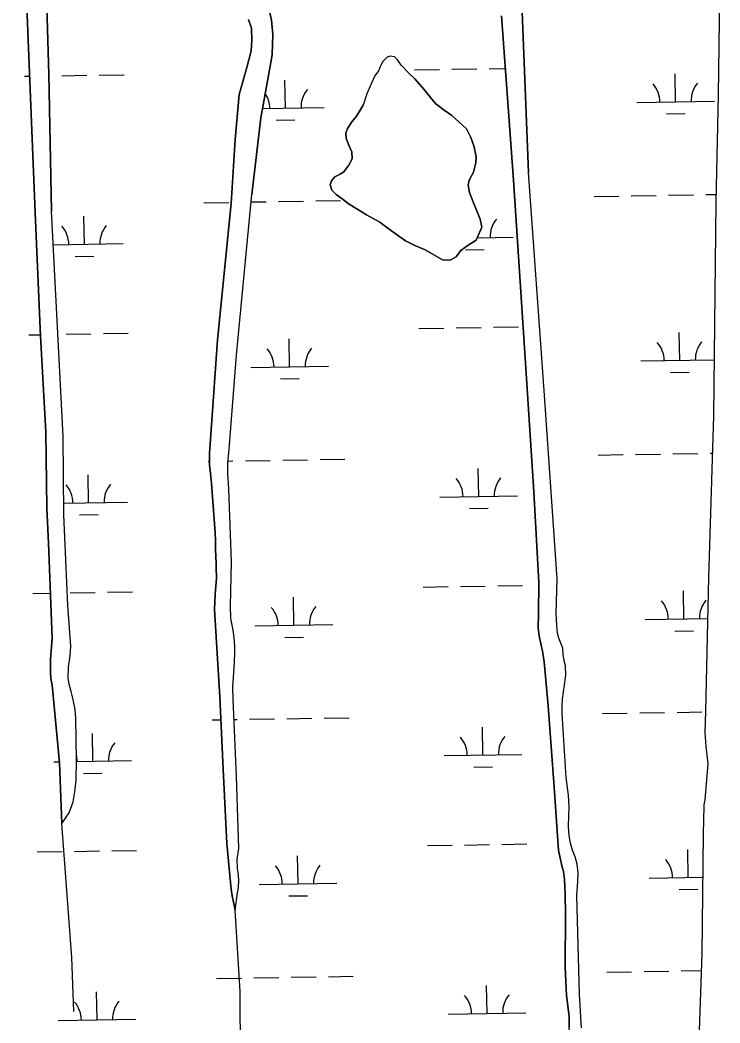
# Model space of a CAD drawing. Extents: x 3855477 to 3893699, y 299188 to 325115.
# Drawn here: x 3862412 to 3863312, y 317727 to 319017 of the extents above; entities that cross this region are included whole.
import ezdxf

# ---------------------------------------------------------------- set-up
doc = ezdxf.new("R2010")
doc.units = 0
doc.layers.add('V-TOPO-SHOR', color=7, linetype='Continuous')
doc.layers.add('V-WETL-SWMP', color=7, linetype='Continuous')

msp = doc.modelspace()

# ---------------------------------------------------------------- linework, layer by layer
at = {"layer": 'V-TOPO-SHOR'}
for points in [[(3862424.4, 320380.7), (3862414.6, 320332.2), (3862412.2, 320279.5), (3862414.3, 320084.3), (3862418.7, 319920.8), (3862420.2, 319813.2), (3862425.1, 319734), (3862431.8, 319613.7), (3862436.7, 319546.2), (3862434.4, 319510.3), (3862435.1, 319441.8), (3862434.5, 319332.1), (3862441.6, 319274), (3862448.9, 319264.5), (3862451, 319257.1), (3862448.8, 319247.6), (3862443.1, 319152.7), (3862449.3, 318947), (3862452.6, 318770.8)], [(3862431.5, 318768.8), (3862419.4, 319076.9)], [(3863312.5, 319080.6), (3863310, 318920.4), (3863307.2, 318782.7)], [(3862726.1, 319058.7), (3862735.8, 319016.7), (3862737.2, 318998.4), (3862736.6, 318972.2), (3862731.7, 318945.6), (3862722, 318891.2), (3862710.5, 318792.3)], [(3863057.5, 319038.2), (3863066.2, 318820.8)], [(3862683.7, 318780.9), (3862688.9, 318863.1), (3862693.9, 318921.2), (3862704, 318955.7), (3862709.4, 318977.1), (3862710.5, 318991.2), (3862710.1, 319006.4), (3862705.9, 319017.4)], [(3863046.8, 318811), (3863031.7, 319022.1)], [(3862902.4, 318958.8), (3862912.5, 318948.5), (3862920, 318941.3), (3862931.7, 318928.1), (3862941.9, 318914.9), (3862946.9, 318909.3), (3862957.9, 318900.9), (3862967.4, 318894.1), (3862976.8, 318886.1), (3862986.6, 318876.9), (3862992, 318865.7), (3862995.8, 318855), (3862998.9, 318841.2), (3862998.4, 318833.2), (3862995.5, 318821), (3862989.8, 318810.8), (3862988.6, 318804.5), (3862990.5, 318795), (3862994.7, 318783.8), (3862999.3, 318772.3), (3863004, 318760.8), (3863006.2, 318750.5), (3862998.9, 318733.5), (3862988.6, 318727.3), (3862979.4, 318720.3), (3862973.4, 318712.4), (3862965.4, 318707.8), (3862955.6, 318708.3), (3862944.5, 318714.7), (3862933.5, 318721.2), (3862920.1, 318726.8), (3862907.9, 318732.9), (3862897.7, 318740.1), (3862887.1, 318747.8), (3862875, 318757), (3862858, 318766.3), (3862835.6, 318779.9), (3862826.6, 318786.8), (3862818.8, 318792.4), (3862813.3, 318798), (3862811, 318804.7), (3862813, 318810.2), (3862817, 318815.3), (3862823.8, 318818.4), (3862828.9, 318821.5), (3862835, 318830.2), (3862839.4, 318838.4), (3862839.1, 318847.5), (3862834.8, 318856.7), (3862831.8, 318865), (3862831.4, 318871.4), (3862833.5, 318877.3), (3862839.1, 318885.9), (3862845.1, 318893.4), (3862849.5, 318900.8), (3862853.6, 318907.5)], [(3862902.4, 318958.8), (3862898.2, 318965.2), (3862894, 318969.5), (3862888.1, 318970.6), (3862884.4, 318969), (3862878.6, 318963.2), (3862875.4, 318956.9), (3862873.2, 318951.6), (3862868.4, 318945.3), (3862864.1, 318935.8), (3862858.2, 318922), (3862853.6, 318907.5)], [(3863134.2, 317720.6), (3863133.4, 317734.6), (3863131.9, 317763.9), (3863128.5, 317890.5), (3863129.8, 317908.1), (3863130, 317919.7), (3863129, 317931.1), (3863126.1, 317940.2), (3863122.9, 317949), (3863120.3, 317957.9), (3863118.5, 317967.9), (3863117.8, 317979), (3863118.1, 317993.5), (3863118.5, 318004.9), (3863117.6, 318019.7), (3863114.6, 318042.3), (3863109.4, 318124.6), (3863109.4, 318135.4), (3863109.9, 318143), (3863111.2, 318152.7), (3863112.7, 318161.2), (3863113.4, 318168.2), (3863114.1, 318174.7), (3863113.7, 318186), (3863111.9, 318192.4), (3863110.9, 318200.8), (3863110.2, 318208.9), (3863108, 318215.4), (3863105.4, 318221.5), (3863103.7, 318228), (3863102.5, 318238.2), (3863101.7, 318253.6), (3863103, 318298.2), (3863086.4, 318540.3), (3863066.2, 318820.8)], [(3863073.3, 318409.9), (3863064, 318549.2), (3863046.8, 318811)], [(3862689.1, 317871.8), (3862691.9, 317893.9), (3862693.4, 317900.9), (3862693.7, 317910.8), (3862692.6, 317920.1), (3862692.1, 317925.2), (3862691.5, 317937.2), (3862693.5, 317951.3), (3862690.8, 318043.9), (3862686.2, 318142.6), (3862686.1, 318158.6), (3862688.1, 318190.7), (3862688.4, 318203.8), (3862688.3, 318212.4), (3862687.7, 318222.3), (3862686.4, 318231.9), (3862684.7, 318240.6), (3862683.5, 318247), (3862683.1, 318263), (3862684.3, 318319.8), (3862680.6, 318413.6), (3862679.3, 318433.5), (3862679.4, 318447.1), (3862681.3, 318464.9), (3862690.5, 318585.7), (3862710.5, 318792.3)], [(3862689.1, 317871.8), (3862685, 317890.2), (3862683.8, 317898.8), (3862682.9, 317907.3), (3862678.2, 317957.5), (3862673.6, 318053), (3862669.4, 318146.2), (3862662.4, 318258.5), (3862663.3, 318278), (3862664.7, 318298.8), (3862664.4, 318313), (3862664.6, 318319.3), (3862663.9, 318324.9), (3862663.5, 318337.3), (3862663.6, 318346.5), (3862663.1, 318357.7), (3862660.2, 318397.3), (3862658.3, 318420.8), (3862657, 318433.4), (3862656, 318444.8), (3862656.1, 318459.1), (3862657.9, 318489.5), (3862666.4, 318605.6), (3862683.7, 318780.9)], [(3863307.2, 318782.7), (3863304.2, 318507.6), (3863297.6, 318299.6), (3863294.1, 318127.3), (3863293.2, 318100.5), (3863294.3, 318082.4), (3863295.3, 318075.1), (3863296.7, 318060), (3863294.1, 318024.3), (3863292.9, 318013.5), (3863291.9, 318007.1), (3863291.9, 318006), (3863291, 317969.5), (3863289.1, 317816.1), (3863281.4, 317591.7)], [(3862465.9, 317983.2), (3862463, 318061.1), (3862453.6, 318161.2), (3862451.7, 318169.8), (3862451.3, 318177.8), (3862451.2, 318183.9), (3862451.2, 318194.3), (3862453.7, 318221.6), (3862448.9, 318343.9), (3862446.5, 318388.9), (3862445.5, 318487), (3862438.3, 318610), (3862431.5, 318768.8)], [(3862465.9, 317983.2), (3862475.2, 317997.1), (3862480.6, 318011.2), (3862482.8, 318024), (3862484.2, 318038.8), (3862484.8, 318064.7), (3862483.8, 318118.3), (3862483.1, 318129.8), (3862482, 318136.3), (3862479.8, 318146.2), (3862477.9, 318152.9), (3862475.3, 318162.4), (3862474.3, 318170.7), (3862474.4, 318184.2), (3862476.5, 318198.8), (3862477.7, 318211.3), (3862473.8, 318263.8), (3862468.5, 318380.2), (3862467.7, 318481.7), (3862452.6, 318770.8)], [(3863099.4, 318030.2), (3863091.4, 318134.8), (3863086.5, 318191.2), (3863084.2, 318205.1), (3863081.9, 318214.4), (3863080, 318224.6), (3863078.5, 318235.1), (3863079, 318252.8), (3863079.4, 318293.1), (3863073.3, 318409.9)], [(3863172.5, 317045.1), (3863156.5, 317226), (3863144.9, 317404.5), (3863136.9, 317538.9), (3863121.8, 317693), (3863119.9, 317707.1), (3863118.5, 317720.8), (3863118.4, 317734.8), (3863115.2, 317761.8), (3863113.5, 317798.5), (3863113.8, 317867), (3863113.5, 317891.6), (3863112.5, 317911.4), (3863111.3, 317921.6), (3863109.2, 317928.9), (3863104.8, 317948.8), (3863099.4, 318030.2)], [(3862481.5, 317741.5), (3862478.7, 317810.8), (3862465.9, 317983.2)], [(3862702.2, 317292.7), (3862699.8, 317476.8), (3862699.9, 317581.8), (3862697.7, 317603.3), (3862697, 317620.3), (3862695.3, 317637.1), (3862696.5, 317655.6), (3862696.7, 317672.8), (3862695.8, 317684.2), (3862695.2, 317767), (3862689.1, 317871.8)]]:
    msp.add_lwpolyline(points, dxfattribs=at)
at = {"layer": 'V-WETL-SWMP'}
for p, q in [((3862449.4, 318945), (3862450, 318945.1)), ((3862466, 318945.3), (3862498, 318945.8)), ((3862514, 318946.1), (3862546, 318946.6)), ((3862919.8, 318952.7), (3862951.8, 318953.2)), ((3862967.8, 318953.5), (3862999.8, 318954)), ((3863015.8, 318954.3), (3863036.5, 318954.6)), ((3863255.4, 318911.7), (3863254.8, 318947.7)), ((3862418, 318944.5), (3862424.6, 318944.6)), ((3862753.5, 318903.6), (3862752.9, 318939.6)), ((3863205.4, 318910.9), (3863305.4, 318912.6)), ((3862724.1, 318903.1), (3862803.5, 318904.4)), ((3863243.6, 318896.1), (3863267.6, 318896.5)), ((3862741.8, 318887.9), (3862765.8, 318888.3)), ((3863150.5, 318789.9), (3863182.5, 318790.5)), ((3863198.5, 318790.7), (3863230.5, 318791.2)), ((3863246.5, 318791.5), (3863278.5, 318792)), ((3863294.5, 318792.3), (3863307.4, 318792.5)), ((3862648.7, 318781.8), (3862680.7, 318782.3)), ((3862709.6, 318782.8), (3862728.6, 318783.1)), ((3862744.6, 318783.3), (3862776.6, 318783.9)), ((3862792.6, 318784.1), (3862824.6, 318784.6)), ((3862494.9, 318728.5), (3862494.3, 318764.5)), ((3862454.8, 318727.9), (3862544.9, 318729.3)), ((3863000.3, 318736.7), (3863046.7, 318737.5)), ((3862483.2, 318712.9), (3862507.2, 318713.3)), ((3862985, 318721.1), (3863009, 318721.5)), ((3862423.4, 318611.9), (3862438.2, 318612.1)), ((3862471.4, 318612.7), (3862503.4, 318613.2)), ((3862519.4, 318613.5), (3862551.4, 318614)), ((3862925.2, 318620.1), (3862957.2, 318620.6)), ((3862973.2, 318620.9), (3863005.2, 318621.4)), ((3863021.2, 318621.6), (3863053.2, 318622.2)), ((3863260.8, 318579.1), (3863260.2, 318615.1)), ((3862759, 318570.9), (3862758.4, 318606.9)), ((3862709, 318570.1), (3862808.9, 318571.7)), ((3863210.8, 318578.3), (3863305, 318579.8)), ((3863249, 318563.5), (3863273, 318563.9)), ((3862747.2, 318555.3), (3862771.2, 318555.7)), ((3863155.9, 318457.3), (3863187.9, 318457.8)), ((3863203.9, 318458.1), (3863235.9, 318458.6)), ((3863251.9, 318458.9), (3863283.9, 318459.4)), ((3863299.9, 318459.7), (3863302.7, 318459.7)), ((3862654.1, 318449.1), (3862656, 318449.2)), ((3862679.7, 318449.6), (3862686.1, 318449.7)), ((3862702.1, 318449.9), (3862734.1, 318450.4)), ((3862750.1, 318450.7), (3862782.1, 318451.2)), ((3862798.1, 318451.5), (3862830.1, 318452)), ((3862500.3, 318395.9), (3862499.7, 318431.9)), ((3863002.2, 318404.1), (3863001.6, 318440.1)), ((3862952.2, 318403.2), (3863052.2, 318404.9)), ((3862468.4, 318395.4), (3862550.3, 318396.7)), ((3862488.6, 318380.3), (3862512.6, 318380.6)), ((3862990.4, 318388.4), (3863014.4, 318388.8)), ((3862930.7, 318287.4), (3862962.7, 318288)), ((3862978.6, 318288.2), (3863010.6, 318288.7)), ((3863026.6, 318289), (3863058.6, 318289.5)), ((3862428.8, 318279.3), (3862451.4, 318279.6)), ((3862476.8, 318280.1), (3862508.8, 318280.6)), ((3862524.8, 318280.8), (3862556.8, 318281.4)), ((3862764.4, 318238.3), (3862763.8, 318274.3)), ((3863266.2, 318246.5), (3863265.6, 318282.5)), ((3862714.4, 318237.5), (3862814.4, 318239.1)), ((3863216.2, 318245.7), (3863296.5, 318247)), ((3862752.6, 318222.7), (3862776.6, 318223.1)), ((3863254.5, 318230.9), (3863278.5, 318231.2)), ((3862803.5, 318118.9), (3862835.5, 318119.4)), ((3863161.3, 318124.7), (3863193.3, 318125.2)), ((3863209.3, 318125.5), (3863241.3, 318126)), ((3863257.3, 318126.2), (3863289.3, 318126.8)), ((3862659.5, 318116.5), (3862670.7, 318116.7)), ((3862687.4, 318117), (3862691.5, 318117)), ((3862707.5, 318117.3), (3862739.5, 318117.8)), ((3862755.5, 318118.1), (3862787.5, 318118.6)), ((3863007.6, 318071.4), (3863007, 318107.4)), ((3862505.8, 318063.3), (3862505.2, 318099.2)), ((3862957.6, 318070.6), (3863057.6, 318072.2)), ((3862455.8, 318062.4), (3862462.9, 318062.6)), ((3862484.8, 318062.9), (3862555.7, 318064.1)), ((3862995.8, 318055.8), (3863019.8, 318056.2)), ((3862494, 318047.6), (3862518, 318048)), ((3862936.1, 317954.8), (3862968.1, 317955.3)), ((3862984.1, 317955.6), (3863016.1, 317956.1)), ((3863032.1, 317956.4), (3863064.1, 317956.9)), ((3862434.2, 317946.6), (3862466.2, 317947.2)), ((3862482.2, 317947.4), (3862514.2, 317947.9)), ((3862530.2, 317948.2), (3862562.2, 317948.7)), ((3862769.8, 317905.7), (3862769.2, 317941.7)), ((3863271.6, 317913.8), (3863271, 317949.8)), ((3863221.6, 317913), (3863290.3, 317914.2)), ((3862719.8, 317904.9), (3862819.8, 317906.5)), ((3862758, 317890), (3862782, 317890.4)), ((3863259.9, 317898.2), (3863283.9, 317898.6)), ((3862664.9, 317783.9), (3862696.9, 317784.4)), ((3862712.9, 317784.7), (3862744.9, 317785.2)), ((3862760.9, 317785.4), (3862792.9, 317786)), ((3862808.9, 317786.2), (3862840.9, 317786.7)), ((3863166.8, 317792), (3863198.8, 317792.6)), ((3863214.8, 317792.8), (3863246.7, 317793.4)), ((3863262.7, 317793.6), (3863288.4, 317794)), ((3863013, 317738.8), (3863012.4, 317774.8)), ((3862511.2, 317730.6), (3862510.6, 317766.6)), ((3862963, 317738), (3863063, 317739.6)), ((3862461.2, 317729.8), (3862561.2, 317731.4))]:
    msp.add_line(p, q, dxfattribs=at)
for points in [[(3862483.1, 318129.8), (3862482, 318136.3), (3862479.8, 318146.2), (3862477.9, 318152.9), (3862475.3, 318162.4), (3862474.3, 318170.7), (3862474.4, 318184.2), (3862476.5, 318198.8), (3862477.7, 318211.3), (3862473.8, 318263.8), (3862468.5, 318380.2), (3862467.7, 318481.7), (3862452.6, 318770.8), (3862449.3, 318947), (3862443.1, 319152.7)], [(3862419.4, 319076.9), (3862431.5, 318768.8), (3862438.3, 318610), (3862445.5, 318487), (3862446.5, 318388.9), (3862448.9, 318343.9), (3862453.7, 318221.6), (3862451.2, 318194.3), (3862451.2, 318183.9), (3862451.3, 318177.8), (3862451.7, 318169.8), (3862453.6, 318161.2), (3862463, 318061.1), (3862465.9, 317983.2), (3862475.2, 317997.1), (3862480.6, 318011.2), (3862482.8, 318024), (3862484.2, 318038.8), (3862484.8, 318064.7), (3862483.8, 318118.3), (3862483.1, 318129.8)], [(3863312.5, 319080.6), (3863310, 318920.4), (3863307.2, 318782.7), (3863304.2, 318507.6), (3863297.6, 318299.6), (3863294.1, 318127.3), (3863293.2, 318100.5), (3863294.3, 318082.4), (3863295.3, 318075.1), (3863296.7, 318060), (3863294.1, 318024.3), (3863292.9, 318013.5), (3863291.9, 318007.1), (3863291.9, 318006), (3863291, 317969.5), (3863289.1, 317816.1), (3863281.4, 317591.7)], [(3862705.9, 319017.4), (3862710.1, 319006.4), (3862710.5, 318991.2), (3862709.4, 318977.1), (3862704, 318955.7), (3862693.9, 318921.2), (3862688.9, 318863.1), (3862683.7, 318780.9), (3862666.4, 318605.6), (3862657.9, 318489.5), (3862656.1, 318459.1), (3862656, 318444.8), (3862657, 318433.4), (3862658.3, 318420.8), (3862660.2, 318397.3), (3862663.1, 318357.7), (3862663.6, 318346.5), (3862663.5, 318337.3), (3862663.9, 318324.9), (3862664.6, 318319.3), (3862664.4, 318313), (3862664.7, 318298.8), (3862663.3, 318278), (3862662.4, 318258.5), (3862669.4, 318146.2), (3862673.6, 318053), (3862678.2, 317957.5), (3862682.9, 317907.3), (3862683.8, 317898.8), (3862685, 317890.2), (3862689.1, 317871.8), (3862691.9, 317893.9), (3862693.4, 317900.9), (3862693.7, 317910.8), (3862692.6, 317920.1), (3862692.1, 317925.2), (3862691.5, 317937.2), (3862693.5, 317951.3), (3862690.8, 318043.9), (3862686.2, 318142.6), (3862686.1, 318158.6), (3862688.1, 318190.7), (3862688.4, 318203.8), (3862688.3, 318212.4), (3862687.7, 318222.3), (3862686.4, 318231.9), (3862684.7, 318240.6), (3862683.5, 318247), (3862683.1, 318263), (3862684.3, 318319.8), (3862680.6, 318413.6), (3862679.3, 318433.5), (3862679.4, 318447.1), (3862681.3, 318464.9), (3862690.5, 318585.7), (3862710.5, 318792.3), (3862722, 318891.2), (3862731.7, 318945.6), (3862736.6, 318972.2), (3862737.2, 318998.4), (3862735.8, 319016.7), (3862726.1, 319058.7)], [(3863134.2, 317720.6), (3863133.4, 317734.6), (3863131.9, 317763.9), (3863128.5, 317890.5), (3863129.8, 317908.1), (3863130, 317919.7), (3863129, 317931.1), (3863126.1, 317940.2), (3863122.9, 317949), (3863120.3, 317957.9), (3863118.5, 317967.9), (3863117.8, 317979), (3863118.1, 317993.5), (3863118.5, 318004.9), (3863117.6, 318019.7), (3863114.6, 318042.3), (3863109.4, 318124.6), (3863109.4, 318135.4), (3863109.9, 318143), (3863111.2, 318152.7), (3863112.7, 318161.2), (3863113.4, 318168.2), (3863114.1, 318174.7), (3863113.7, 318186), (3863111.9, 318192.4), (3863110.9, 318200.8), (3863110.2, 318208.9), (3863108, 318215.4), (3863105.4, 318221.5), (3863103.7, 318228), (3863102.5, 318238.2), (3863101.7, 318253.6), (3863103, 318298.2), (3863086.4, 318540.3), (3863066.2, 318820.8), (3863057.5, 319038.2)], [(3863031.7, 319022.1), (3863046.8, 318811), (3863064, 318549.2), (3863073.3, 318409.9), (3863079.4, 318293.1), (3863079, 318252.8), (3863078.5, 318235.1), (3863080, 318224.6), (3863081.9, 318214.4), (3863084.2, 318205.1), (3863086.5, 318191.2), (3863091.4, 318134.8), (3863099.4, 318030.2), (3863104.8, 317948.8), (3863109.2, 317928.9), (3863111.3, 317921.6), (3863112.5, 317911.4), (3863113.5, 317891.6), (3863113.8, 317867), (3863113.5, 317798.5), (3863115.2, 317761.8), (3863118.4, 317734.8), (3863118.5, 317720.8)]]:
    msp.add_lwpolyline(points, dxfattribs=at)
msp.add_lwpolyline([(3862845.1, 318893.4), (3862839.1, 318885.9), (3862833.5, 318877.3), (3862831.4, 318871.4), (3862831.8, 318865), (3862834.8, 318856.7), (3862839.1, 318847.5), (3862839.4, 318838.4), (3862835, 318830.2), (3862828.9, 318821.5), (3862823.8, 318818.4), (3862817, 318815.3), (3862813, 318810.2), (3862811, 318804.7), (3862813.3, 318798), (3862818.8, 318792.4), (3862826.6, 318786.8), (3862835.6, 318779.9), (3862858, 318766.3), (3862875, 318757), (3862887.1, 318747.8), (3862897.7, 318740.1), (3862907.9, 318732.9), (3862920.1, 318726.8), (3862933.5, 318721.2), (3862944.5, 318714.7), (3862955.6, 318708.3), (3862965.4, 318707.8), (3862973.4, 318712.4), (3862979.4, 318720.3), (3862988.6, 318727.3), (3862998.9, 318733.5), (3863006.2, 318750.5), (3863004, 318760.8), (3862999.3, 318772.3), (3862994.7, 318783.8), (3862990.5, 318795), (3862988.6, 318804.5), (3862989.8, 318810.8), (3862995.5, 318821), (3862998.4, 318833.2), (3862998.9, 318841.2), (3862995.8, 318855), (3862992, 318865.7), (3862986.6, 318876.9), (3862976.8, 318886.1), (3862967.4, 318894.1), (3862957.9, 318900.9), (3862946.9, 318909.3), (3862941.9, 318914.9), (3862931.7, 318928.1), (3862920, 318941.3), (3862912.5, 318948.5), (3862902.4, 318958.8), (3862898.2, 318965.2), (3862894, 318969.5), (3862888.1, 318970.6), (3862884.4, 318969), (3862878.6, 318963.2), (3862875.4, 318956.9), (3862873.2, 318951.6), (3862868.4, 318945.3), (3862864.1, 318935.8), (3862858.2, 318922), (3862853.6, 318907.5), (3862849.5, 318900.8)], close=True, dxfattribs=at)
for centre, start, end in [((3863200.1, 318911.3), 0.1615, 41.7052), ((3863310.6, 318913.1), 140.1615, 181.7052), ((3862698.3, 318903.1), 0.1615, 33.6284), ((3862808.8, 318904.9), 140.1615, 181.7052), ((3862439.7, 318728.1), 0.1615, 41.7052), ((3862550.1, 318729.9), 140.1615, 181.7052), ((3863052, 318738.1), 140.1615, 181.7052), ((3863205.5, 318578.7), 0.1615, 41.7052), ((3863316, 318580.5), 140.1615, 181.7052), ((3862703.7, 318570.5), 0.1615, 41.7052), ((3862814.2, 318572.3), 140.1615, 181.7052), ((3862445.1, 318395.5), 0.1615, 41.7052), ((3862555.6, 318397.3), 140.1615, 181.7052), ((3862946.9, 318403.6), 0.1615, 41.7052), ((3863057.4, 318405.4), 140.1615, 181.7052), ((3862709.1, 318237.9), 0.1615, 41.7052), ((3862819.6, 318239.7), 140.1615, 181.7052), ((3863211, 318246.1), 0.1615, 41.7052), ((3863321.4, 318247.9), 140.1615, 181.7052), ((3862952.3, 318071), 0.1615, 41.7052), ((3863062.8, 318072.8), 140.1615, 181.7052), ((3862561, 318064.6), 140.1615, 181.7052), ((3862450.5, 318062.8), 0.1615, 14.2888), ((3862714.5, 317905.2), 0.1615, 41.7052), ((3862825, 317907), 140.1615, 181.7052), ((3863216.4, 317913.4), 0.1615, 41.7052), ((3862957.8, 317738.4), 0.1615, 41.7052), ((3863068.2, 317740.2), 140.1615, 181.7052), ((3862455.9, 317730.2), 0.1615, 41.7052), ((3862566.4, 317732), 140.1615, 181.7052)]:
    msp.add_arc(centre, 35.2, start, end, dxfattribs=at)

doc.saveas('drawing.dxf')
